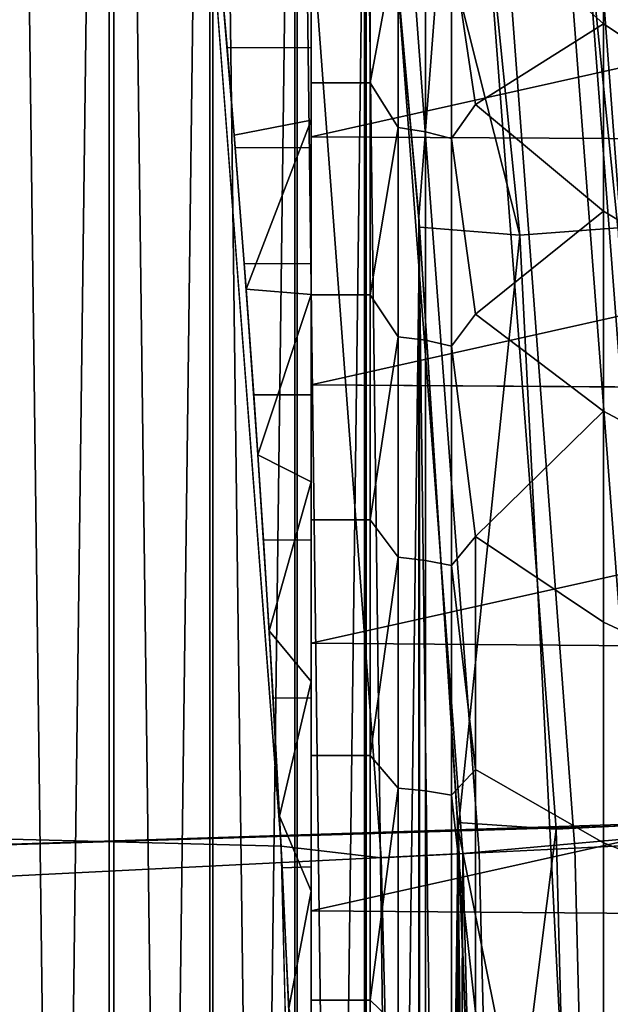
# Model space of a CAD drawing. Header units: metres. Extents: x -248 to 28, y -28 to 28.
# Tile 465 of 507: x 26.172 to 26.837, y 1.161 to 2.27. Entities that reach past the tile are written whole.
import ezdxf

# ---------------------------------------------------------------- set-up
doc = ezdxf.new("R2010")
doc.units = ezdxf.units.M
doc.layers.add('solid_10_061_053_XXX', color=7, linetype='CONTINUOUS')

msp = doc.modelspace()

# ---------------------------------------------------------------- linework, layer by layer
at = {"layer": 'solid_10_061_053_XXX'}
for points in [[(26.272715, -4.757564, 118), (26.272715, 4.757564, 118), (26.142359, 5.428349, 118)], [(26.142359, -5.428349, 118), (26.272715, -4.757564, 118), (26.142359, 5.428349, 118)], [(26.148746, 5.397497, 25), (26.277611, 4.730447, 25), (26.148746, -5.397497, 25)], [(26.385849, -4.083733, 118), (26.385849, 4.083733, 118), (26.272715, 4.757564, 118)], [(26.272715, -4.757564, 118), (26.385849, -4.083733, 118), (26.272715, 4.757564, 118)], [(26.277611, 4.730447, 25), (26.277611, -4.730447, 25), (26.148746, -5.397497, 25)], [(26.277611, 4.730447, 25), (26.389452, 4.060376, 25), (26.277611, -4.730447, 25)], [(26.481707, -3.407232, 118), (26.481707, 3.407232, 118), (26.385849, 4.083733, 118)], [(26.385849, -4.083733, 118), (26.481707, -3.407232, 118), (26.385849, 4.083733, 118)], [(26.389452, 4.060376, 25), (26.389452, -4.060376, 25), (26.277611, -4.730447, 25)], [(26.389452, 4.060376, 25), (26.484211, 3.387706, 25), (26.389452, -4.060376, 25)], [(-26.194759, 4.010514, -9.8), (26.364351, 2.677873, -9.8), (26.466129, 1.339522, -9.8), (-26.364359, 2.677795, -9.8)], [(26.560226, -2.728418, 118), (26.560226, 2.728418, 118), (26.481707, 3.407232, 118)], [(26.481707, -3.407232, 118), (26.560226, -2.728418, 118), (26.481707, 3.407232, 118)], [(26.918625, 3.41341, 25.099174), (27.056515, 2.051531, 25.099174), (26.953115, 2.043689, 25.056189), (26.815752, 3.400364, 25.056189)], [(26.815752, 3.400364, 25.056189), (26.953115, 2.043689, 25.056189), (26.845562, 2.035532, 25.025095), (26.708748, 3.386793, 25.025095)], [(26.484211, 3.387706, 25), (26.484211, -3.387706, 25), (26.389452, -4.060376, 25)], [(26.484211, 3.387706, 25), (26.561832, 2.712746, 25), (26.484211, -3.387706, 25)], [(26.708748, 3.386793, 25.025095), (26.845562, 2.035532, 25.025095), (26.735212, 2.027162, 25.006287), (26.598961, 3.372869, 25.006287)], [(26.598961, 3.372869, 25.006287), (26.735212, 2.027162, 25.006287), (26.561832, 2.712746, 25)], [(26.670963, 1.331092, 134.685471), (27.225864, 1.380737, 133.423676), (27.120987, 2.757933, 133.423676), (26.571459, 2.658875, 134.685471)], [(27.058289, 2.746946, 118.5), (27.162636, 1.373994, 118.5), (25.813482, 1.330576, 118.5), (25.710758, 2.657669, 118.5)], [(26.621344, -2.047934, 118), (26.621344, 2.047934, 118), (26.560226, 2.728418, 118)], [(26.672869, 2.713978, 117.993866), (26.560226, 2.728418, 118), (26.621344, 2.047934, 118)], [(26.560226, -2.728418, 118), (26.621344, -2.047934, 118), (26.560226, 2.728418, 118)], [(26.994455, 1.36982, 117.944267), (26.890347, 2.736112, 117.944267), (26.782995, 2.725186, 117.975212), (26.886688, 1.364349, 117.975212)], [(25.813482, 1.330576, 24.5), (26.865471, 1.362581, 24.5), (26.761873, 2.722493, 24.5), (25.710758, 2.657663, 24.5)], [(26.886688, 1.364349, 117.975212), (26.782995, 2.725186, 117.975212), (26.672869, 2.713978, 117.993866), (26.776136, 1.358736, 117.993866)], [(26.944002, 1.344719, 24.494968), (26.843479, 2.686095, 24.494968), (26.761873, 2.722493, 24.5), (26.865471, 1.362581, 24.5)], [(26.561832, 2.712746, 25), (26.561832, -2.712746, 25), (26.484211, -3.387706, 25)], [(26.561832, 2.712746, 25), (26.622246, 2.036155, 25), (26.561832, -2.712746, 25)], [(26.735212, 2.027162, 25.006287), (26.622246, 2.036155, 25), (26.561832, 2.712746, 25)], [(26.776136, 1.358736, 117.993866), (26.672869, 2.713978, 117.993866), (26.621344, 2.047934, 118), (26.665035, 1.365975, 118)], [(26.898083, 2.691559, -9.646485), (26.998808, 1.347455, -9.646485), (26.900705, 1.342558, -9.700823), (26.800344, 2.681779, -9.700823)], [(-26.364359, 2.677795, -9.8), (26.466129, 1.339522, -9.8), (26.5, 0, -9.8), (-26.466131, 1.339472, -9.8)], [(26.578884, 1.326497, -9.793713), (26.466129, 1.339522, -9.8), (26.364351, 2.677873, -9.8), (26.479723, 2.649696, -9.793713)], [(26.697165, 2.671454, -9.743809), (26.797138, 1.33739, -9.743809), (26.689411, 1.332013, -9.774903), (26.58984, 2.660715, -9.774903)], [(26.800344, 2.681779, -9.700823), (26.900705, 1.342558, -9.700823), (26.797138, 1.33739, -9.743809), (26.697165, 2.671454, -9.743809)], [(26.58984, 2.660715, -9.774903), (26.689411, 1.332013, -9.774903), (26.578884, 1.326497, -9.793713), (26.479723, 2.649696, -9.793713)], [(25.949041, 2.596593, 135.939667), (26.046215, 1.299913, 135.939667), (26.670963, 1.331092, 134.685471), (26.571459, 2.658875, 134.685471)], [(26.5, 2.198775, 1.97688), (26.5, 2.403043, 1.502294), (26.5, 2.652521, 1.705978), (26.5, 2.421793, 2.17316)], [(26.685041, 2.394872, 2.201225), (26.829405, 2.46042, 2.435024), (26.829405, 2.264976, 2.23958)], [(26.685041, 2.394872, 7.198775), (26.829405, 2.264976, 7.160419), (26.829405, 2.46042, 6.964976)], [(26.963451, 2.364027, 2.52376), (26.963451, 2.17624, 2.335974), (26.829405, 2.264976, 2.23958), (26.829405, 2.46042, 2.435024)], [(26.963451, 2.17624, 7.064026), (26.963451, 2.364027, 6.87624), (26.829405, 2.46042, 6.964976), (26.829405, 2.264976, 7.160419)], [(26.405296, 2.238379, 3.5866), (26.400122, 2.298594, 2.85075), (26.387331, 2.441056, 3.06625), (26.39723, 2.331584, 3.79794)], [(26.5, 2.198775, 7.42312), (26.5, 2.421793, 7.22684), (26.5, 2.403043, 7.897707)], [(26.566536, 2.421781, 2.173149), (26.566536, 2.198767, 1.976872), (26.5, 2.198775, 1.97688), (26.5, 2.421793, 2.17316)], [(26.566536, 2.198767, 7.423128), (26.566536, 2.421781, 7.226851), (26.5, 2.421793, 7.22684), (26.5, 2.198775, 7.42312)], [(26.598051, 2.368793, 2.126804), (26.566536, 2.198767, 1.976872), (26.566536, 2.421781, 2.173149)], [(26.598051, 2.368793, 7.273196), (26.566536, 2.421781, 7.226851), (26.566536, 2.198767, 7.423128)], [(26.5, 1.9599, 7.599791), (26.5, 2.198775, 7.42312), (26.5, 2.403043, 7.897707), (26.5, 2.137729, 8.080831)], [(27.077248, 2.401202, 7.899098), (27.090332, 2.269735, 7.993676), (26.5, 2.137729, 8.080831), (26.5, 2.403043, 7.897707)], [(26.5, 1.9599, 1.800209), (26.5, 2.137729, 1.319169), (26.5, 2.403043, 1.502294), (26.5, 2.198775, 1.97688)], [(27.09033, 2.269742, 1.406328), (27.077246, 2.401209, 1.500907), (26.5, 2.403043, 1.502294), (26.5, 2.137729, 1.319169)], [(26.658117, 2.35545, 2.141299), (26.685041, 2.394872, 2.201225), (26.829405, 2.264976, 2.23958), (26.685041, 2.174336, 2.007129)], [(26.658117, 2.35545, 7.258701), (26.685041, 2.174336, 7.392871), (26.829405, 2.264976, 7.160419), (26.685041, 2.394872, 7.198775)], [(26.598051, 2.14821, 1.93998), (26.566536, 2.198767, 1.976872), (26.598051, 2.368793, 2.126804)], [(26.598051, 2.368793, 7.273196), (26.566536, 2.198767, 7.423128), (26.598051, 2.14821, 7.46002)], [(26.598051, 2.368793, 7.273196), (26.598051, 2.14821, 7.46002), (26.628868, 2.143626, 7.454131), (26.628868, 2.363739, 7.267705)], [(26.598051, 2.14821, 1.93998), (26.598051, 2.368793, 2.126804), (26.628868, 2.363739, 2.132295), (26.628868, 2.143626, 1.945869)], [(26.628868, 2.363739, 7.267705), (26.628868, 2.143626, 7.454131), (26.658117, 2.136109, 7.444473), (26.658117, 2.35545, 7.258701)], [(26.628868, 2.143626, 1.945869), (26.628868, 2.363739, 2.132295), (26.658117, 2.35545, 2.141299), (26.658117, 2.136109, 1.955527)], [(26.658117, 2.35545, 7.258701), (26.658117, 2.136109, 7.444473), (26.685041, 2.174336, 7.392871)], [(26.658117, 2.136109, 1.955527), (26.658117, 2.35545, 2.141299), (26.685041, 2.174336, 2.007129)], [(26.405294, 2.238395, 5.813368), (26.397228, 2.331597, 5.602027), (26.400122, 2.298596, 6.549247)], [(26.5, 2.237901, 5.814361), (26.5, 2.33118, 5.603106), (26.397228, 2.331597, 5.602027), (26.405294, 2.238395, 5.813368)], [(26.5, 2.237901, 3.585639), (26.405296, 2.238379, 3.5866), (26.39723, 2.331584, 3.79794), (26.5, 2.33118, 3.796895)], [(26.5, 2.156685, 2.543335), (26.5, 2.336431, 2.739492), (26.400122, 2.298594, 2.85075), (26.413456, 2.139946, 2.649944)], [(26.5, 2.156685, 6.856665), (26.413456, 2.139949, 6.750051), (26.400122, 2.298596, 6.549247), (26.5, 2.336431, 6.660508)], [(26.5, 2.125543, 6.016075), (26.5, 2.156685, 6.856665), (26.5, 2.336431, 6.660508), (26.5, 2.237901, 5.814361)], [(26.5, 2.33118, 5.603106), (26.5, 2.237901, 5.814361), (26.5, 2.336431, 6.660508)], [(26.5, 2.237901, 3.585639), (26.5, 2.33118, 3.796895), (26.5, 2.336431, 2.739492), (26.5, 2.156685, 2.543335)], [(26.414579, 2.126023, 6.015298), (26.405294, 2.238395, 5.813368), (26.400122, 2.298596, 6.549247), (26.413456, 2.139949, 6.750051)], [(26.414581, 2.126004, 3.384671), (26.413456, 2.139946, 2.649944), (26.400122, 2.298594, 2.85075), (26.405296, 2.238379, 3.5866)], [(27.103025, 2.134624, 1.317193), (27.09033, 2.269742, 1.406328), (26.5, 2.137729, 1.319169)], [(27.090332, 2.269735, 7.993676), (27.103025, 2.134617, 8.082811), (26.5, 2.137729, 8.080831)], [(26.685041, 2.174336, 2.007129), (26.829405, 2.264976, 2.23958), (26.829405, 2.05406, 2.060944)], [(26.685041, 2.174336, 7.392871), (26.829405, 2.05406, 7.339056), (26.829405, 2.264976, 7.160419)], [(26.963451, 2.17624, 2.335974), (26.963451, 1.973587, 2.164335), (26.829405, 2.05406, 2.060944), (26.829405, 2.264976, 2.23958)], [(26.963451, 1.973587, 7.235665), (26.963451, 2.17624, 7.064026), (26.829405, 2.264976, 7.160419), (26.829405, 2.05406, 7.339056)], [(26.5, 2.125543, 6.016075), (26.5, 2.237901, 5.814361), (26.405294, 2.238395, 5.813368), (26.414579, 2.126023, 6.015298)], [(26.5, 2.125543, 3.383925), (26.414581, 2.126004, 3.384671), (26.405296, 2.238379, 3.5866), (26.5, 2.237901, 3.585639)], [(26.5, 2.125543, 3.383925), (26.5, 2.237901, 3.585639), (26.5, 2.156685, 2.543335)], [(26.566536, 2.198767, 1.976872), (26.566536, 1.959909, 1.800215), (26.5, 1.9599, 1.800209), (26.5, 2.198775, 1.97688)], [(26.566536, 1.959909, 7.599785), (26.566536, 2.198767, 7.423128), (26.5, 2.198775, 7.42312), (26.5, 1.9599, 7.599791)], [(26.598051, 2.14821, 1.93998), (26.566536, 1.959909, 1.800215), (26.566536, 2.198767, 1.976872)], [(26.598051, 2.14821, 7.46002), (26.566536, 2.198767, 7.423128), (26.566536, 1.959909, 7.599785)], [(26.658117, 2.136109, 1.955527), (26.685041, 2.174336, 2.007129), (26.829405, 2.05406, 2.060944), (26.685041, 1.938133, 1.832434)], [(26.658117, 2.136109, 7.444473), (26.685041, 1.938133, 7.567565), (26.829405, 2.05406, 7.339056), (26.685041, 2.174336, 7.392871)], [(26.5, 2.156685, 2.543335), (26.413456, 2.139946, 2.649944), (26.426937, 1.966476, 2.465026)], [(26.5, 2.156685, 6.856665), (26.426937, 1.966479, 6.934971), (26.413456, 2.139949, 6.750051)], [(26.5, 1.960498, 2.363563), (26.5, 2.156685, 2.543335), (26.426937, 1.966476, 2.465026)], [(26.5, 2.156685, 6.856665), (26.5, 1.960498, 7.036437), (26.426937, 1.966479, 6.934971)], [(26.5, 1.847509, 6.384254), (26.5, 1.960498, 7.036437), (26.5, 2.156685, 6.856665), (26.5, 1.995052, 6.206576)], [(26.5, 2.125543, 6.016075), (26.5, 1.995052, 6.206576), (26.5, 2.156685, 6.856665)], [(26.5, 1.995052, 3.193424), (26.5, 2.125543, 3.383925), (26.5, 2.156685, 2.543335), (26.5, 1.960498, 2.363563)], [(26.424768, 1.995407, 6.206105), (26.414579, 2.126023, 6.015298), (26.413456, 2.139949, 6.750051), (26.426937, 1.966479, 6.934971)], [(26.435513, 1.847611, 3.015858), (26.426937, 1.966476, 2.465026), (26.413456, 2.139946, 2.649944), (26.42477, 1.995385, 3.193866)], [(26.414581, 2.126004, 3.384671), (26.42477, 1.995385, 3.193866), (26.413456, 2.139946, 2.649944)], [(26.598051, 1.912952, 1.772009), (26.566536, 1.959909, 1.800215), (26.598051, 2.14821, 1.93998)], [(26.598051, 2.14821, 7.46002), (26.566536, 1.959909, 7.599785), (26.598051, 1.912952, 7.627991)], [(26.598051, 2.14821, 7.46002), (26.598051, 1.912952, 7.627991), (26.628868, 1.90887, 7.621744), (26.628868, 2.143626, 7.454131)], [(26.598051, 1.912952, 1.772009), (26.598051, 2.14821, 1.93998), (26.628868, 2.143626, 1.945869), (26.628868, 1.90887, 1.778256)], [(26.628868, 2.143626, 7.454131), (26.628868, 1.90887, 7.621744), (26.658117, 1.902176, 7.611498), (26.658117, 2.136109, 7.444473)], [(26.628868, 1.90887, 1.778256), (26.628868, 2.143626, 1.945869), (26.658117, 2.136109, 1.955527), (26.658117, 1.902176, 1.788502)], [(26.5, 1.706938, 7.755546), (26.5, 1.9599, 7.599791), (26.5, 2.137729, 8.080831), (26.5, 1.858887, 8.241834)], [(27.103025, 2.134617, 8.082811), (27.115217, 1.996099, 8.166351), (26.5, 1.858887, 8.241834), (26.5, 2.137729, 8.080831)], [(26.5, 1.706938, 1.644454), (26.5, 1.858887, 1.158166), (26.5, 2.137729, 1.319169), (26.5, 1.9599, 1.800209)], [(27.115217, 1.996106, 1.233653), (27.103025, 2.134624, 1.317193), (26.5, 2.137729, 1.319169), (26.5, 1.858887, 1.158166)], [(26.658117, 2.136109, 7.444473), (26.658117, 1.902176, 7.611498), (26.685041, 1.938133, 7.567565)], [(26.658117, 1.902176, 1.788502), (26.658117, 2.136109, 1.955527), (26.685041, 1.938133, 1.832434)], [(26.5, 1.995052, 6.206576), (26.5, 2.125543, 6.016075), (26.414579, 2.126023, 6.015298), (26.424768, 1.995407, 6.206105)], [(26.5, 1.995052, 3.193424), (26.42477, 1.995385, 3.193866), (26.414581, 2.126004, 3.384671), (26.5, 2.125543, 3.383925)], [(26.685041, 1.938133, 1.832434), (26.829405, 2.05406, 2.060944), (26.829405, 1.829113, 1.900334)], [(26.685041, 1.938133, 7.567565), (26.829405, 1.829113, 7.499665), (26.829405, 2.05406, 7.339056)], [(26.963451, 1.973587, 2.164335), (26.963451, 1.757453, 2.010018), (26.829405, 1.829113, 1.900334), (26.829405, 2.05406, 2.060944)], [(26.963451, 1.757453, 7.389982), (26.963451, 1.973587, 7.235665), (26.829405, 2.05406, 7.339056), (26.829405, 1.829113, 7.499665)], [(26.665035, -1.365975, 118), (26.665035, 1.365975, 118), (26.621344, 2.047934, 118)], [(26.621344, -2.047934, 118), (26.665035, -1.365975, 118), (26.621344, 2.047934, 118)], [(26.622246, 2.036155, 25), (26.622246, -2.036155, 25), (26.561832, -2.712746, 25)], [(26.622246, 2.036155, 25), (26.665436, 1.358112, 25), (26.622246, -2.036155, 25)], [(26.735212, 2.027162, 25.006287), (26.665436, 1.358112, 25), (26.622246, 2.036155, 25)], [(26.845562, 2.035532, 25.025095), (26.914057, 0.67909, 25.025095), (26.803425, 0.676296, 25.006287), (26.735212, 2.027162, 25.006287)], [(26.735212, 2.027162, 25.006287), (26.803425, 0.676296, 25.006287), (26.665436, 1.358112, 25)], [(26.435511, 1.847633, 6.384118), (26.424768, 1.995407, 6.206105), (26.426937, 1.966479, 6.934971)], [(26.5, 1.847509, 6.384254), (26.5, 1.995052, 6.206576), (26.424768, 1.995407, 6.206105), (26.435511, 1.847633, 6.384118)], [(26.5, 1.847509, 3.015746), (26.435513, 1.847611, 3.015858), (26.42477, 1.995385, 3.193866), (26.5, 1.995052, 3.193424)], [(27.126837, 1.854438, 1.155841), (27.115217, 1.996106, 1.233653), (26.5, 1.858887, 1.158166)], [(27.115217, 1.996099, 8.166351), (27.126837, 1.85443, 8.244163), (26.5, 1.858887, 8.241834)], [(26.5, 1.847509, 3.015746), (26.5, 1.995052, 3.193424), (26.5, 1.960498, 2.363563)], [(26.5, 1.960498, 7.036437), (26.440165, 1.77979, 7.102785), (26.426937, 1.966479, 6.934971)], [(26.446434, 1.684071, 6.547672), (26.435511, 1.847633, 6.384118), (26.426937, 1.966479, 6.934971), (26.440165, 1.77979, 7.102785)], [(26.5, 1.960498, 2.363563), (26.426937, 1.966476, 2.465026), (26.440166, 1.779785, 2.297211)], [(26.446436, 1.684045, 2.852304), (26.440166, 1.779785, 2.297211), (26.426937, 1.966476, 2.465026), (26.435513, 1.847611, 3.015858)], [(26.5, 1.960498, 7.036437), (26.5, 1.749397, 7.198421), (26.440165, 1.77979, 7.102785)], [(26.5, 1.749397, 2.201579), (26.5, 1.960498, 2.363563), (26.440166, 1.779785, 2.297211)], [(26.5, 1.684256, 6.547504), (26.5, 1.749397, 7.198421), (26.5, 1.960498, 7.036437), (26.5, 1.847509, 6.384254)], [(26.5, 1.684256, 2.852496), (26.5, 1.847509, 3.015746), (26.5, 1.960498, 2.363563), (26.5, 1.749397, 2.201579)], [(26.566536, 1.959909, 1.800215), (26.566536, 1.70693, 1.644449), (26.5, 1.706938, 1.644454), (26.5, 1.9599, 1.800209)], [(26.566536, 1.70693, 7.755551), (26.566536, 1.959909, 7.599785), (26.5, 1.9599, 7.599791), (26.5, 1.706938, 7.755546)], [(26.598051, 1.912952, 1.772009), (26.566536, 1.70693, 1.644449), (26.566536, 1.959909, 1.800215)], [(26.598051, 1.912952, 7.627991), (26.566536, 1.959909, 7.599785), (26.566536, 1.70693, 7.755551)], [(26.658117, 1.902176, 1.788502), (26.685041, 1.938133, 1.832434), (26.829405, 1.829113, 1.900334), (26.685041, 1.687964, 1.6784)], [(26.658117, 1.902176, 7.611498), (26.685041, 1.687964, 7.7216), (26.829405, 1.829113, 7.499665), (26.685041, 1.938133, 7.567565)], [(26.598051, 1.664627, 1.624039), (26.566536, 1.70693, 1.644449), (26.598051, 1.912952, 1.772009)], [(26.598051, 1.912952, 7.627991), (26.566536, 1.70693, 7.755551), (26.598051, 1.664627, 7.775961)], [(26.598051, 1.912952, 7.627991), (26.598051, 1.664627, 7.775961), (26.628868, 1.661075, 7.769398), (26.628868, 1.90887, 7.621744)], [(26.598051, 1.664627, 1.624039), (26.598051, 1.912952, 1.772009), (26.628868, 1.90887, 1.778256), (26.628868, 1.661075, 1.630602)], [(26.628868, 1.90887, 7.621744), (26.628868, 1.661075, 7.769398), (26.658117, 1.65525, 7.758634), (26.658117, 1.902176, 7.611498)], [(26.628868, 1.661075, 1.630602), (26.628868, 1.90887, 1.778256), (26.658117, 1.902176, 1.788502), (26.658117, 1.65525, 1.641366)], [(26.658117, 1.902176, 7.611498), (26.658117, 1.65525, 7.758634), (26.685041, 1.687964, 7.7216)], [(26.658117, 1.65525, 1.641366), (26.658117, 1.902176, 1.788502), (26.685041, 1.687964, 1.6784)], [(26.5, 1.441662, 7.889295), (26.5, 1.706938, 7.755546), (26.5, 1.858887, 8.241834), (26.5, 1.568029, 8.379835)], [(27.126837, 1.85443, 8.244163), (27.137827, 1.709861, 8.316127), (26.5, 1.568029, 8.379835), (26.5, 1.858887, 8.241834)], [(26.5, 1.441662, 1.510705), (26.5, 1.568029, 1.020165), (26.5, 1.858887, 1.158166), (26.5, 1.706938, 1.644454)], [(27.137825, 1.709868, 1.083876), (27.126837, 1.854438, 1.155841), (26.5, 1.858887, 1.158166), (26.5, 1.568029, 1.020165)], [(26.5, 1.684256, 6.547504), (26.5, 1.847509, 6.384254), (26.435511, 1.847633, 6.384118), (26.446434, 1.684071, 6.547672)], [(26.5, 1.847509, 3.015746), (26.5, 1.684256, 2.852496), (26.446436, 1.684045, 2.852304), (26.435513, 1.847611, 3.015858)], [(26.685041, 1.687964, 1.6784), (26.829405, 1.829113, 1.900334), (26.829405, 1.591671, 1.75885)], [(26.685041, 1.687964, 7.7216), (26.829405, 1.591671, 7.64115), (26.829405, 1.829113, 7.499665)], [(26.963451, 1.757453, 2.010018), (26.963451, 1.529313, 1.874077), (26.829405, 1.591671, 1.75885), (26.829405, 1.829113, 1.900334)], [(26.963451, 1.529313, 7.525923), (26.963451, 1.757453, 7.389982), (26.829405, 1.829113, 7.499665), (26.829405, 1.591671, 7.64115)], [(26.5, 1.749397, 7.198421), (26.452755, 1.581679, 7.252408), (26.440165, 1.77979, 7.102785)], [(26.457169, 1.50605, 6.695447), (26.446434, 1.684071, 6.547672), (26.440165, 1.77979, 7.102785), (26.452755, 1.581679, 7.252408)], [(26.5, 1.749397, 2.201579), (26.440166, 1.779785, 2.297211), (26.452757, 1.581676, 2.14759)], [(26.45717, 1.506022, 2.704532), (26.452757, 1.581676, 2.14759), (26.440166, 1.779785, 2.297211), (26.446436, 1.684045, 2.852304)], [(26.5, 1.749397, 7.198421), (26.5, 1.525012, 7.34137), (26.452755, 1.581679, 7.252408)], [(26.5, 1.525012, 2.05863), (26.5, 1.749397, 2.201579), (26.452757, 1.581676, 2.14759)], [(26.5, 1.506572, 6.695053), (26.5, 1.525012, 7.34137), (26.5, 1.749397, 7.198421), (26.5, 1.684256, 6.547504)], [(26.5, 1.506572, 2.704947), (26.5, 1.684256, 2.852496), (26.5, 1.749397, 2.201579), (26.5, 1.525012, 2.05863)], [(27.148066, 1.562672, 1.017873), (27.137825, 1.709868, 1.083876), (26.5, 1.568029, 1.020165)], [(27.137827, 1.709861, 8.316127), (27.148066, 1.562665, 8.38213), (26.5, 1.568029, 8.379835)], [(26.566536, 1.70693, 1.644449), (26.566536, 1.441653, 1.5107), (26.5, 1.441662, 1.510705), (26.5, 1.706938, 1.644454)], [(26.566536, 1.441653, 7.8893), (26.566536, 1.70693, 7.755551), (26.5, 1.706938, 7.755546), (26.5, 1.441662, 7.889295)], [(26.598051, 1.664627, 1.624039), (26.566536, 1.441653, 1.5107), (26.566536, 1.70693, 1.644449)], [(26.598051, 1.664627, 7.775961), (26.566536, 1.70693, 7.755551), (26.566536, 1.441653, 7.8893)], [(26.658117, 1.65525, 7.758634), (26.685041, 1.425634, 7.853864), (26.685041, 1.687964, 7.7216)], [(26.658117, 1.65525, 1.641366), (26.685041, 1.687964, 1.6784), (26.685041, 1.425634, 1.546136)], [(26.685041, 1.687964, 1.6784), (26.829405, 1.591671, 1.75885), (26.829405, 1.343356, 1.637456), (26.685041, 1.425634, 1.546136)], [(26.685041, 1.687964, 7.7216), (26.685041, 1.425634, 7.853864), (26.829405, 1.343356, 7.762544), (26.829405, 1.591671, 7.64115)], [(26.5, 1.684256, 6.547504), (26.446434, 1.684071, 6.547672), (26.457169, 1.50605, 6.695447), (26.5, 1.506572, 6.695053)], [(26.5, 1.684256, 2.852496), (26.5, 1.506572, 2.704947), (26.45717, 1.506022, 2.704532), (26.446436, 1.684045, 2.852304)], [(26.598051, 1.40493, 1.497081), (26.566536, 1.441653, 1.5107), (26.598051, 1.664627, 1.624039)], [(26.598051, 1.664627, 7.775961), (26.566536, 1.441653, 7.8893), (26.598051, 1.40493, 7.902919)], [(26.598051, 1.664627, 7.775961), (26.598051, 1.40493, 7.902919), (26.628868, 1.401933, 7.896085), (26.628868, 1.661075, 7.769398)], [(26.598051, 1.40493, 1.497081), (26.598051, 1.664627, 1.624039), (26.628868, 1.661075, 1.630602), (26.628868, 1.401933, 1.503915)], [(26.628868, 1.661075, 7.769398), (26.628868, 1.401933, 7.896085), (26.658117, 1.397016, 7.884877), (26.658117, 1.65525, 7.758634)], [(26.628868, 1.401933, 1.503915), (26.628868, 1.661075, 1.630602), (26.658117, 1.65525, 1.641366), (26.658117, 1.397016, 1.515123)], [(26.658117, 1.65525, 7.758634), (26.658117, 1.397016, 7.884877), (26.685041, 1.425634, 7.853864)], [(26.658117, 1.397016, 1.515123), (26.658117, 1.65525, 1.641366), (26.685041, 1.425634, 1.546136)], [(26.963451, 1.529313, 1.874077), (26.963451, 1.290727, 1.757439), (26.829405, 1.343356, 1.637456), (26.829405, 1.591671, 1.75885)], [(26.963451, 1.290727, 7.642561), (26.963451, 1.529313, 7.525923), (26.829405, 1.591671, 7.64115), (26.829405, 1.343356, 7.762544)], [(26.5, 1.525012, 7.34137), (26.464386, 1.373433, 7.383302), (26.452755, 1.581679, 7.252408)], [(26.46734, 1.315266, 6.826046), (26.457169, 1.50605, 6.695447), (26.452755, 1.581679, 7.252408), (26.464386, 1.373433, 7.383302)], [(26.5, 1.525012, 2.05863), (26.452757, 1.581676, 2.14759), (26.464386, 1.373428, 2.016695)], [(26.46734, 1.315238, 2.573936), (26.464386, 1.373428, 2.016695), (26.452757, 1.581676, 2.14759), (26.45717, 1.506022, 2.704532)], [(26.5, 1.165977, 8.000074), (26.5, 1.441662, 7.889295), (26.5, 1.568029, 8.379835), (26.5, 1.266591, 8.494168)], [(27.148066, 1.562665, 8.38213), (27.157551, 1.413078, 8.442086), (26.5, 1.266591, 8.494168), (26.5, 1.568029, 8.379835)], [(26.5, 1.165977, 1.399925), (26.5, 1.266591, 0.905832), (26.5, 1.568029, 1.020165), (26.5, 1.441662, 1.510705)], [(27.157551, 1.413085, 0.957916), (27.148066, 1.562672, 1.017873), (26.5, 1.568029, 1.020165), (26.5, 1.266591, 0.905832)], [(26.5, 1.288987, 1.935763), (26.5, 1.525012, 2.05863), (26.464386, 1.373428, 2.016695)], [(26.5, 1.525012, 7.34137), (26.5, 1.288987, 7.464237), (26.464386, 1.373433, 7.383302)], [(26.5, 1.114345, 6.937909), (26.5, 1.288987, 7.464237), (26.5, 1.525012, 7.34137), (26.5, 1.316095, 6.825534)], [(26.5, 1.506572, 6.695053), (26.5, 1.316095, 6.825534), (26.5, 1.525012, 7.34137)], [(26.5, 1.316095, 2.574466), (26.5, 1.506572, 2.704947), (26.5, 1.525012, 2.05863), (26.5, 1.288987, 1.935763)], [(26.5, 1.506572, 6.695053), (26.457169, 1.50605, 6.695447), (26.46734, 1.315266, 6.826046), (26.5, 1.316095, 6.825534)], [(26.5, 1.506572, 2.704947), (26.5, 1.316095, 2.574466), (26.46734, 1.315238, 2.573936), (26.45717, 1.506022, 2.704532)], [(26.566536, 1.441653, 1.5107), (26.566536, 1.165988, 1.399929), (26.5, 1.165977, 1.399925), (26.5, 1.441662, 1.510705)], [(26.566536, 1.165988, 8.000072), (26.566536, 1.441653, 7.8893), (26.5, 1.441662, 7.889295), (26.5, 1.165977, 8.000074)], [(26.598051, 1.40493, 1.497081), (26.566536, 1.165988, 1.399929), (26.566536, 1.441653, 1.5107)], [(26.598051, 1.40493, 7.902919), (26.566536, 1.441653, 7.8893), (26.566536, 1.165988, 8.000072)], [(26.658117, 1.397016, 7.884877), (26.685041, 1.153033, 7.963404), (26.685041, 1.425634, 7.853864)], [(26.658117, 1.397016, 1.515123), (26.685041, 1.425634, 1.546136), (26.685041, 1.153033, 1.436596)], [(26.685041, 1.425634, 1.546136), (26.829405, 1.343356, 1.637456), (26.829405, 1.085865, 1.536983), (26.685041, 1.153033, 1.436596)], [(26.685041, 1.425634, 7.853864), (26.685041, 1.153033, 7.963404), (26.829405, 1.085865, 7.863017), (26.829405, 1.343356, 7.762544)], [(27.166164, 1.261353, 0.904083), (27.157551, 1.413085, 0.957916), (26.5, 1.266591, 0.905832)], [(27.157551, 1.413078, 8.442086), (27.166164, 1.261347, 8.495919), (26.5, 1.266591, 8.494168)], [(26.598051, 1.135637, 1.392003), (26.566536, 1.165988, 1.399929), (26.598051, 1.40493, 1.497081)], [(26.598051, 1.40493, 7.902919), (26.566536, 1.165988, 8.000072), (26.598051, 1.135637, 8.007998)], [(26.598051, 1.40493, 7.902919), (26.598051, 1.135637, 8.007998), (26.628868, 1.133214, 8.000939), (26.628868, 1.401933, 7.896085)], [(26.598051, 1.135637, 1.392003), (26.598051, 1.40493, 1.497081), (26.628868, 1.401933, 1.503915), (26.628868, 1.133214, 1.399061)], [(26.628868, 1.401933, 7.896085), (26.628868, 1.133214, 8.000939), (26.658117, 1.12924, 7.989363), (26.658117, 1.397016, 7.884877)], [(26.628868, 1.133214, 1.399061), (26.628868, 1.401933, 1.503915), (26.658117, 1.397016, 1.515123), (26.658117, 1.12924, 1.410637)], [(26.658117, 1.397016, 7.884877), (26.658117, 1.12924, 7.989363), (26.685041, 1.153033, 7.963404)], [(26.658117, 1.12924, 1.410637), (26.658117, 1.397016, 1.515123), (26.685041, 1.153033, 1.436596)], [(26.670963, 1.331092, 134.685471), (26.704159, 0, 134.685471), (27.260853, 0, 133.423676), (27.225864, 1.380737, 133.423676)], [(27.162636, 1.373994, 118.5), (27.197371, 0, 118.5), (25.847754, 0, 118.5), (25.813482, 1.330576, 118.5)], [(26.5, 1.288987, 7.464237), (26.474731, 1.156997, 7.494704), (26.464386, 1.373433, 7.383302)], [(26.476604, 1.113297, 6.938431), (26.46734, 1.315266, 6.826046), (26.464386, 1.373433, 7.383302), (26.474731, 1.156997, 7.494704)], [(26.5, 1.288987, 1.935763), (26.464386, 1.373428, 2.016695), (26.474731, 1.156993, 1.905294)], [(26.476606, 1.113267, 2.461555), (26.474731, 1.156993, 1.905294), (26.464386, 1.373428, 2.016695), (26.46734, 1.315238, 2.573936)], [(26.691254, -0.683243, 118), (26.691254, 0.683244, 118), (26.665035, 1.365975, 118)], [(26.776136, 1.358736, 117.993866), (26.665035, 1.365975, 118), (26.691254, 0.683244, 118)], [(26.665035, -1.365975, 118), (26.691254, -0.683243, 118), (26.665035, 1.365975, 118)], [(26.921282, 0.000005, 117.975212), (26.886688, 1.364349, 117.975212), (26.776136, 1.358736, 117.993866), (26.810587, 0.000003, 117.993866)], [(25.813482, 1.330576, 24.5), (25.847754, 0, 24.5), (26.9, 0, 24.5), (26.865471, 1.362581, 24.5)], [(26.665436, 1.358112, 25), (26.665436, -1.358112, 25), (26.622246, -2.036155, 25)], [(26.665436, 1.358112, 25), (26.691355, 0.679308, 25), (26.665436, -1.358112, 25)], [(26.803425, 0.676296, 25.006287), (26.691355, 0.679308, 25), (26.665436, 1.358112, 25)], [(26.810587, 0.000003, 117.993866), (26.776136, 1.358736, 117.993866), (26.691254, 0.683244, 118), (26.700001, 0, 118)], [(26.900705, 1.342558, -9.700823), (26.934187, 0, -9.700823), (26.83049, 0, -9.743809), (26.797138, 1.33739, -9.743809)], [(26.963451, 1.290727, 1.757439), (26.963451, 1.043324, 1.660902), (26.829405, 1.085865, 1.536983), (26.829405, 1.343356, 1.637456)], [(26.963451, 1.043324, 7.739098), (26.963451, 1.290727, 7.642561), (26.829405, 1.343356, 7.762544), (26.829405, 1.085865, 7.863017)], [(26.466131, -1.339472, -9.8), (-26.5, 0, -9.8), (-26.466131, 1.339472, -9.8), (26.5, 0, -9.8)], [(26.046215, 1.299913, 135.939667), (26.078632, 0, 135.939667), (26.664379, 0, 134.769852), (26.670963, 1.331092, 134.685471)], [(26.578884, 1.326497, -9.793713), (26.611965, 0, -9.793713), (26.5, 0, -9.8), (26.466129, 1.339522, -9.8)], [(26.689411, 1.332013, -9.774903), (26.72263, 0, -9.774903), (26.611965, 0, -9.793713), (26.578884, 1.326497, -9.793713)], [(26.664379, 0, 134.769852), (26.704159, 0, 134.685471), (26.670963, 1.331092, 134.685471)], [(26.797138, 1.33739, -9.743809), (26.83049, 0, -9.743809), (26.72263, 0, -9.774903), (26.689411, 1.332013, -9.774903)], [(26.5, 1.316095, 2.574466), (26.5, 1.114345, 2.462091), (26.476606, 1.113267, 2.461555), (26.46734, 1.315238, 2.573936)], [(26.5, 1.316095, 6.825534), (26.46734, 1.315266, 6.826046), (26.476604, 1.113297, 6.938431), (26.5, 1.114345, 6.937909)], [(26.5, 1.114345, 2.462091), (26.5, 1.316095, 2.574466), (26.5, 1.288987, 1.935763)], [(26.5, 1.043147, 1.833933), (26.5, 1.288987, 1.935763), (26.474731, 1.156993, 1.905294)], [(26.5, 1.288987, 7.464237), (26.5, 1.043147, 7.566067), (26.474731, 1.156997, 7.494704)], [(26.5, 0.903068, 7.031192), (26.5, 1.043147, 7.566067), (26.5, 1.288987, 7.464237), (26.5, 1.114345, 6.937909)], [(26.5, 0.903068, 2.368808), (26.5, 1.114345, 2.462091), (26.5, 1.288987, 1.935763), (26.5, 1.043147, 1.833933)], [(26.5, 0.881927, 8.087065), (26.5, 1.165977, 8.000074), (26.5, 1.266591, 8.494168), (26.5, 0.957224, 8.583779)], [(27.166164, 1.261347, 8.495919), (27.17392, 1.107721, 8.54356), (26.5, 0.957224, 8.583779), (26.5, 1.266591, 8.494168)], [(26.5, 0.881927, 1.312936), (26.5, 0.957224, 0.81622), (26.5, 1.266591, 0.905832), (26.5, 1.165977, 1.399925)], [(27.173918, 1.107727, 0.856442), (27.166164, 1.261353, 0.904083), (26.5, 1.266591, 0.905832), (26.5, 0.957224, 0.81622)], [(26.566536, 1.165988, 1.399929), (26.566536, 0.881923, 1.312935), (26.5, 0.881927, 1.312936), (26.5, 1.165977, 1.399925)], [(26.566536, 0.881923, 8.087066), (26.566536, 1.165988, 8.000072), (26.5, 1.165977, 8.000074), (26.5, 0.881927, 8.087065)], [(26.598051, 1.135637, 1.392003), (26.566536, 0.881923, 1.312935), (26.566536, 1.165988, 1.399929)], [(26.598051, 1.135637, 8.007998), (26.566536, 1.165988, 8.000072), (26.566536, 0.881923, 8.087066)]]:
    msp.add_3dface(points, dxfattribs=at)

doc.saveas('drawing.dxf')
